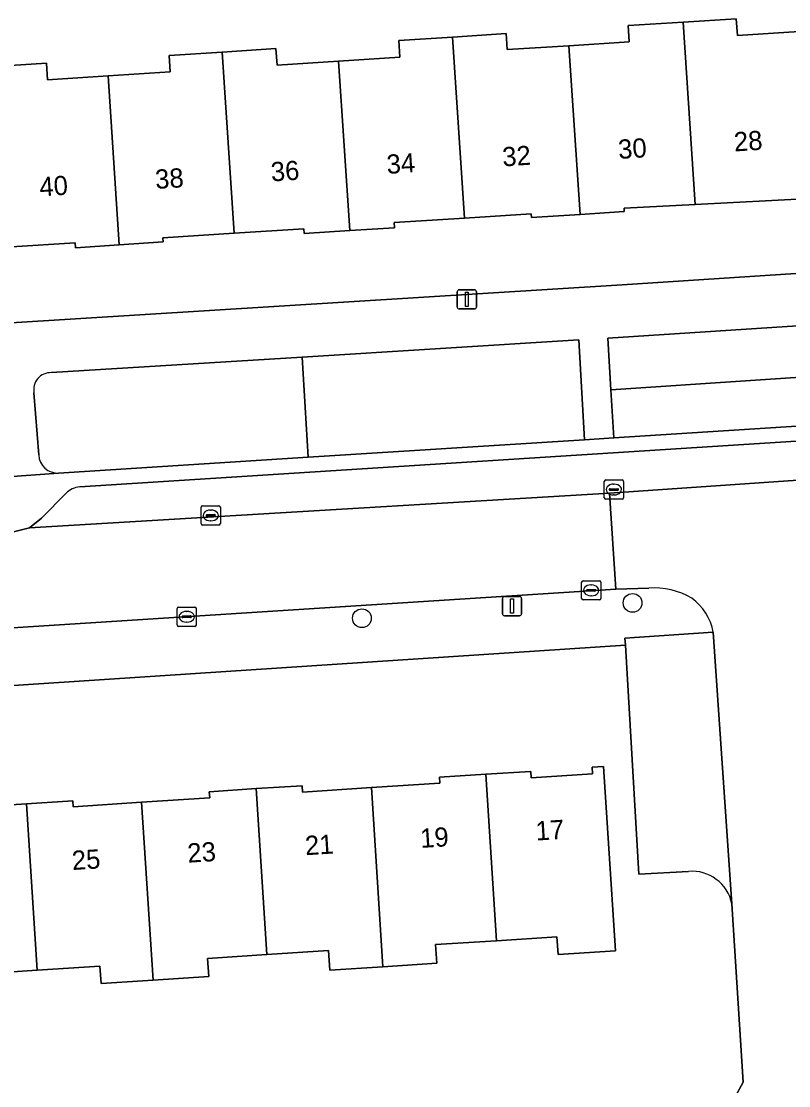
# Model space of a CAD drawing. Extents: x 159680 to 160786, y 387323 to 388340.
# Drawn here: x 160520.4 to 160560.4, y 387929.9 to 387985.3 of the extents above; entities that cross this region are included whole.
import ezdxf

# ---------------------------------------------------------------- set-up
doc = ezdxf.new("R2010")
doc.units = 0
for name, color, linetype in [('IMGEO_Boom', 7, 'Continuous'), ('IMGEO_Erf', 7, 'Continuous'), ('IMGEO_Groenvoorziening', 7, 'Continuous'), ('IMGEO_Kolk', 7, 'Continuous'), ('IMGEO_Lichtmast', 7, 'Continuous'), ('IMGEO_Pand', 7, 'Continuous'), ('IMGEO_Pand_nummerreeks', 7, 'Continuous'), ('IMGEO_Parkeervlak_open', 7, 'Continuous'), ('IMGEO_Rijbaan_lokaal_open', 7, 'Continuous'), ('IMGEO_Voetpad_open', 7, 'Continuous')]:
    doc.layers.add(name, color=color, linetype=linetype)

msp = doc.modelspace()

# ---------------------------------------------------------------- linework, layer by layer
at = {"layer": 'IMGEO_Boom'}
for centre in [(160552.271, 387955.004), (160538.179, 387954.206)]:
    msp.add_circle(centre, 0.489, dxfattribs=at)
at = {"layer": 'IMGEO_Erf'}
for points in [[(160518.116, 387993.395), (160518.786, 387982.927), (160521.757, 387983.117), (160521.812, 387982.259), (160524.967, 387982.461), (160528.193, 387982.667), (160528.138, 387983.523), (160530.908, 387983.7), (160533.704, 387983.879), (160533.759, 387983.022), (160536.961, 387983.227), (160540.158, 387983.431), (160540.102, 387984.303), (160542.902, 387984.482), (160545.688, 387984.66), (160545.742, 387983.825), (160548.953, 387984.031), (160552.098, 387984.232), (160552.044, 387985.077), (160554.895, 387985.259), (160557.669, 387985.437), (160557.725, 387984.568), (160560.95, 387984.774)], [(160561.524, 387976.079), (160555.522, 387975.767), (160551.824, 387975.574), (160551.836, 387975.392), (160549.533, 387975.245), (160547.01, 387975.083), (160546.998, 387975.276), (160543.524, 387975.054), (160539.859, 387974.819), (160539.876, 387974.548), (160537.544, 387974.399), (160535.178, 387974.247), (160535.162, 387974.498), (160531.531, 387974.265), (160527.812, 387974.027), (160527.826, 387973.811), (160525.548, 387973.654), (160523.266, 387973.496), (160523.246, 387973.767), (160519.931, 387973.555)], [(160519.634, 387969.577), (160551.719, 387971.578), (160579.915, 387973.407)], [(160555.178, 387941.02), (160552.592, 387940.877), (160551.899, 387952.81), (160506.843, 387949.836), (160494.989, 387949.067)], [(160518.295, 387944.386), (160520.712, 387944.544), (160523.128, 387944.701), (160523.149, 387944.383), (160526.711, 387944.615), (160530.252, 387944.845), (160530.231, 387945.168), (160532.67, 387945.327), (160535.065, 387945.483), (160535.087, 387945.151), (160538.67, 387945.385), (160542.234, 387945.617), (160542.214, 387945.919), (160544.631, 387946.076), (160546.973, 387946.228), (160546.995, 387945.885), (160550.187, 387946.093), (160550.164, 387946.443), (160550.762, 387946.482), (160551.388, 387936.882), (160548.388, 387936.686), (160548.327, 387937.612), (160545.189, 387937.408), (160542.015, 387937.201), (160542.078, 387936.234), (160539.272, 387936.051), (160536.506, 387935.871), (160536.44, 387936.894), (160533.227, 387936.685), (160530.141, 387936.484), (160530.203, 387935.545), (160527.308, 387935.356), (160524.595, 387935.179), (160524.536, 387936.085), (160521.271, 387935.873), (160518.157, 387935.67)], [(160556.034, 387926.398), (160558.021, 387930.043), (160557.443, 387939.332)]]:
    msp.add_lwpolyline(points, dxfattribs=at)
msp.add_arc((160555.351, 387938.888), 2.139, 11.9757, 94.6334, dxfattribs=at)
at = {"layer": 'IMGEO_Groenvoorziening'}
for points in [[(160580.065, 387970.689), (160550.98, 387968.798), (160551.144, 387966.103), (160580.227, 387968.045)], [(160549.765, 387963.507), (160549.47, 387968.709), (160535.074, 387967.812), (160535.371, 387962.59)], [(160580.227, 387968.045), (160551.144, 387966.103), (160551.296, 387963.601), (160580.385, 387965.456)]]:
    msp.add_lwpolyline(points, close=True, dxfattribs=at)
for points in [[(160522.388, 387961.763), (160535.371, 387962.59), (160535.074, 387967.812), (160522.017, 387966.999)], [(160521.105, 387965.939), (160521.351, 387962.71)]]:
    msp.add_lwpolyline(points, dxfattribs=at)
for centre, radius, start, end in [((160521.976, 387966.112), 0.888, 87.3771, 191.2069), ((160522.346, 387962.758), 0.996, 182.7872, 272.4074)]:
    msp.add_arc(centre, radius, start, end, dxfattribs=at)
at = {"layer": 'IMGEO_Kolk'}
for p, q in [((160550.795, 387960.485), (160550.795, 387961.337)), ((160550.87, 387961.411), (160551.722, 387961.411)), ((160551.283, 387961.191), (160551.308, 387961.191)), ((160551.796, 387961.337), (160551.796, 387960.485)), ((160551.054, 387960.905), (160551.054, 387960.917)), ((160551.492, 387960.868), (160551.094, 387960.868)), ((160551.097, 387960.954), (160551.495, 387960.954)), ((160551.306, 387960.631), (160551.281, 387960.631)), ((160551.538, 387960.917), (160551.538, 387960.905)), ((160529.809, 387959.134), (160529.809, 387959.986)), ((160529.884, 387960.06), (160530.736, 387960.06)), ((160530.81, 387959.986), (160530.81, 387959.134)), ((160551.722, 387960.411), (160550.87, 387960.411)), ((160530.068, 387959.554), (160530.068, 387959.566)), ((160530.506, 387959.517), (160530.108, 387959.517)), ((160530.111, 387959.603), (160530.509, 387959.603)), ((160530.297, 387959.84), (160530.322, 387959.84)), ((160530.552, 387959.566), (160530.552, 387959.554)), ((160530.736, 387959.06), (160529.884, 387959.06)), ((160530.32, 387959.28), (160530.295, 387959.28)), ((160549.689, 387956.159), (160550.541, 387956.159)), ((160549.614, 387955.233), (160549.614, 387956.085)), ((160549.873, 387955.653), (160549.873, 387955.665)), ((160550.311, 387955.616), (160549.913, 387955.616)), ((160549.916, 387955.702), (160550.314, 387955.702)), ((160550.102, 387955.939), (160550.127, 387955.939)), ((160550.357, 387955.665), (160550.357, 387955.653)), ((160550.615, 387956.085), (160550.615, 387955.233)), ((160550.541, 387955.159), (160549.689, 387955.159)), ((160550.125, 387955.379), (160550.1, 387955.379)), ((160528.556, 387953.857), (160528.556, 387954.709)), ((160528.631, 387954.783), (160529.483, 387954.783)), ((160529.044, 387954.563), (160529.069, 387954.563)), ((160529.557, 387954.709), (160529.557, 387953.857)), ((160528.815, 387954.277), (160528.815, 387954.289)), ((160529.253, 387954.24), (160528.855, 387954.24)), ((160528.858, 387954.326), (160529.256, 387954.326)), ((160529.067, 387954.003), (160529.042, 387954.003)), ((160529.299, 387954.289), (160529.299, 387954.277)), ((160529.483, 387953.783), (160528.631, 387953.783))]:
    msp.add_line(p, q, dxfattribs=at)
for points in [[(160550.795, 387960.485), (160550.795, 387961.337)], [(160550.87, 387961.411), (160551.722, 387961.411)], [(160551.796, 387961.337), (160551.796, 387960.485)], [(160529.809, 387959.134), (160529.809, 387959.986)], [(160529.884, 387960.06), (160530.736, 387960.06)], [(160530.81, 387959.986), (160530.81, 387959.134)], [(160551.722, 387960.411), (160550.87, 387960.411)], [(160530.736, 387959.06), (160529.884, 387959.06)], [(160549.689, 387956.159), (160550.541, 387956.159)], [(160549.614, 387955.233), (160549.614, 387956.085)], [(160550.615, 387956.085), (160550.615, 387955.233)], [(160550.541, 387955.159), (160549.689, 387955.159)], [(160528.556, 387953.857), (160528.556, 387954.709)], [(160528.631, 387954.783), (160529.483, 387954.783)], [(160529.557, 387954.709), (160529.557, 387953.857)], [(160529.483, 387953.783), (160528.631, 387953.783)]]:
    msp.add_lwpolyline(points, dxfattribs=at)
for centre, radius, start, end in [((160550.872, 387961.335), 0.0765, 91.552, 178.448), ((160550.872, 387961.335), 0.0765, 91.552, 178.448), ((160551.72, 387961.335), 0.0765, 1.552, 88.448), ((160551.72, 387961.335), 0.0765, 1.552, 88.448), ((160551.094, 387960.914), 0.0403, 85.8775, 175.7526), ((160551.091, 387960.904), 0.0366, 178.938, 274.7102), ((160551.495, 387960.911), 0.043, 264.8664, 352.4533), ((160551.499, 387960.916), 0.0386, 1.7309, 96.639), ((160529.886, 387959.984), 0.0765, 91.552, 178.448), ((160529.886, 387959.984), 0.0765, 91.552, 178.448), ((160530.734, 387959.984), 0.0765, 1.552, 88.448), ((160530.734, 387959.984), 0.0765, 1.552, 88.448), ((160550.872, 387960.487), 0.0765, 181.552, 268.448), ((160550.872, 387960.487), 0.0765, 181.552, 268.448), ((160551.72, 387960.487), 0.0765, 271.552, 358.448), ((160551.72, 387960.487), 0.0765, 271.552, 358.448), ((160530.108, 387959.563), 0.0403, 85.8775, 175.7526), ((160530.105, 387959.553), 0.0366, 178.938, 274.7102), ((160530.509, 387959.56), 0.043, 264.8664, 352.4533), ((160530.513, 387959.565), 0.0386, 1.7309, 96.639), ((160529.886, 387959.136), 0.0765, 181.552, 268.448), ((160529.886, 387959.136), 0.0765, 181.552, 268.448), ((160530.734, 387959.136), 0.0765, 271.552, 358.448), ((160530.734, 387959.136), 0.0765, 271.552, 358.448), ((160549.691, 387956.083), 0.0765, 91.552, 178.448), ((160549.691, 387956.083), 0.0765, 91.552, 178.448), ((160550.539, 387956.083), 0.0765, 1.552, 88.448), ((160550.539, 387956.083), 0.0765, 1.552, 88.448), ((160549.913, 387955.662), 0.0403, 85.8775, 175.7526), ((160549.91, 387955.652), 0.0366, 178.938, 274.7102), ((160550.314, 387955.659), 0.043, 264.8664, 352.4533), ((160550.318, 387955.664), 0.0386, 1.7309, 96.639), ((160549.691, 387955.235), 0.0765, 181.552, 268.448), ((160549.691, 387955.235), 0.0765, 181.552, 268.448), ((160550.539, 387955.235), 0.0765, 271.552, 358.448), ((160550.539, 387955.235), 0.0765, 271.552, 358.448), ((160528.633, 387954.707), 0.0765, 91.552, 178.448), ((160528.633, 387954.707), 0.0765, 91.552, 178.448), ((160529.481, 387954.707), 0.0765, 1.552, 88.448), ((160529.481, 387954.707), 0.0765, 1.552, 88.448), ((160528.855, 387954.286), 0.0403, 85.8775, 175.7526), ((160528.852, 387954.276), 0.0366, 178.938, 274.7102), ((160529.256, 387954.283), 0.043, 264.8664, 352.4533), ((160529.26, 387954.288), 0.0386, 1.7309, 96.639), ((160528.633, 387953.859), 0.0765, 181.552, 268.448), ((160528.633, 387953.859), 0.0765, 181.552, 268.448), ((160529.481, 387953.859), 0.0765, 271.552, 358.448), ((160529.481, 387953.859), 0.0765, 271.552, 358.448)]:
    msp.add_arc(centre, radius, start, end, dxfattribs=at)
for centre, major_axis, ratio, start_param, end_param in [((160551.282, 387960.911), (-0.387, 0.002), 0.722429, 4.712389, 7.853982), ((160551.307, 387960.911), (-0.39, 0.002), 0.717154, 1.570796, 4.712389), ((160530.296, 387959.56), (-0.387, 0.002), 0.722429, 4.712389, 7.853982), ((160530.321, 387959.56), (-0.39, 0.002), 0.717154, 1.570796, 4.712389), ((160550.101, 387955.659), (-0.387, 0.002), 0.722429, 4.712389, 7.853982), ((160550.126, 387955.659), (-0.39, 0.002), 0.717154, 1.570796, 4.712389), ((160529.043, 387954.283), (-0.387, 0.002), 0.722429, 4.712389, 7.853982), ((160529.068, 387954.283), (-0.39, 0.002), 0.717154, 1.570796, 4.712389)]:
    msp.add_ellipse(centre, major_axis=major_axis, ratio=ratio, start_param=start_param, end_param=end_param, dxfattribs=at)
at = {"layer": 'IMGEO_Lichtmast'}
for p, q in [((160543.145, 387970.416), (160543.145, 387971.216)), ((160543.145, 387971.216), (160543.145, 387970.416)), ((160543.245, 387971.316), (160544.035, 387971.316)), ((160544.035, 387971.316), (160543.245, 387971.316)), ((160544.135, 387971.216), (160544.135, 387970.416)), ((160544.135, 387970.416), (160544.135, 387971.216)), ((160544.035, 387970.316), (160543.245, 387970.316)), ((160543.245, 387970.316), (160544.035, 387970.316)), ((160545.496, 387954.438), (160545.496, 387955.238)), ((160545.496, 387955.238), (160545.496, 387954.438)), ((160545.596, 387955.338), (160546.386, 387955.338)), ((160546.386, 387955.338), (160545.596, 387955.338)), ((160546.486, 387955.238), (160546.486, 387954.438)), ((160546.486, 387954.438), (160546.486, 387955.238)), ((160546.386, 387954.338), (160545.596, 387954.338)), ((160545.596, 387954.338), (160546.386, 387954.338))]:
    msp.add_line(p, q, dxfattribs=at)
for points in [[(160543.565, 387971.191), (160543.715, 387971.191), (160543.715, 387970.441), (160543.565, 387970.441), (160543.565, 387971.191)], [(160545.916, 387955.213), (160546.066, 387955.213), (160546.066, 387954.463), (160545.916, 387954.463), (160545.916, 387955.213)]]:
    msp.add_lwpolyline(points, dxfattribs=at)
for centre, start, end in [((160543.245, 387971.216), 90, 180), ((160543.245, 387971.216), 90, 180), ((160544.035, 387971.216), 0, 90), ((160544.035, 387971.216), 360, 90), ((160543.245, 387970.416), 180, 270), ((160543.245, 387970.416), 180, 270), ((160544.035, 387970.416), 270, 0), ((160544.035, 387970.416), 270, 0), ((160545.596, 387955.238), 90, 180), ((160545.596, 387955.238), 90, 180), ((160546.386, 387955.238), 0, 90), ((160546.386, 387955.238), 360, 90), ((160545.596, 387954.438), 180, 270), ((160545.596, 387954.438), 180, 270), ((160546.386, 387954.438), 270, 0), ((160546.386, 387954.438), 270, 0)]:
    msp.add_arc(centre, 0.1, start, end, dxfattribs=at)
at = {"layer": 'IMGEO_Pand'}
for points in [[(160554.895, 387985.259), (160552.044, 387985.077), (160552.098, 387984.232), (160548.953, 387984.031), (160549.533, 387975.245), (160551.836, 387975.392), (160551.824, 387975.574), (160555.522, 387975.767)], [(160560.95, 387984.774), (160557.725, 387984.568), (160557.669, 387985.437), (160554.895, 387985.259), (160555.522, 387975.767), (160561.524, 387976.079)], [(160537.544, 387974.399), (160539.876, 387974.548), (160539.859, 387974.819), (160543.524, 387975.054), (160542.902, 387984.482), (160540.102, 387984.303), (160540.158, 387983.431), (160536.961, 387983.227)], [(160548.953, 387984.031), (160545.742, 387983.825), (160545.688, 387984.66), (160542.902, 387984.482), (160543.524, 387975.054), (160546.998, 387975.276), (160547.01, 387975.083), (160549.533, 387975.245)], [(160536.961, 387983.227), (160533.759, 387983.022), (160533.704, 387983.879), (160530.908, 387983.7), (160531.531, 387974.265), (160535.162, 387974.498), (160535.178, 387974.247), (160537.544, 387974.399)], [(160525.548, 387973.654), (160527.826, 387973.811), (160527.812, 387974.027), (160531.531, 387974.265), (160530.908, 387983.7), (160528.138, 387983.523), (160528.193, 387982.667), (160524.967, 387982.461)], [(160524.967, 387982.461), (160521.812, 387982.259), (160521.757, 387983.117), (160518.786, 387982.927), (160519.083, 387978.287), (160519.402, 387973.297), (160519.945, 387973.332), (160519.931, 387973.555), (160523.246, 387973.767), (160523.266, 387973.496), (160525.548, 387973.654)], [(160545.189, 387937.408), (160548.327, 387937.612), (160548.388, 387936.686), (160551.388, 387936.882), (160550.762, 387946.482), (160550.164, 387946.443), (160550.187, 387946.093), (160546.995, 387945.885), (160546.973, 387946.228), (160544.631, 387946.076)], [(160539.272, 387936.051), (160542.078, 387936.234), (160542.015, 387937.201), (160545.189, 387937.408), (160544.631, 387946.076), (160542.214, 387945.919), (160542.234, 387945.617), (160538.67, 387945.385)], [(160527.308, 387935.356), (160530.203, 387935.545), (160530.141, 387936.484), (160533.227, 387936.685), (160532.67, 387945.327), (160530.231, 387945.168), (160530.252, 387944.845), (160526.711, 387944.615)], [(160538.67, 387945.385), (160535.087, 387945.151), (160535.065, 387945.483), (160532.67, 387945.327), (160533.227, 387936.685), (160536.44, 387936.894), (160536.506, 387935.871), (160539.272, 387936.051)], [(160520.712, 387944.544), (160518.295, 387944.386), (160518.316, 387944.067), (160514.753, 387943.835), (160515.347, 387934.617), (160518.213, 387934.804), (160518.157, 387935.67), (160521.271, 387935.873)], [(160521.271, 387935.873), (160524.536, 387936.085), (160524.595, 387935.179), (160527.308, 387935.356), (160526.711, 387944.615), (160523.149, 387944.383), (160523.128, 387944.701), (160520.712, 387944.544)]]:
    msp.add_lwpolyline(points, close=True, dxfattribs=at)
at = {"layer": 'IMGEO_Parkeervlak_open'}
for points in [[(160637.893, 387968.376), (160565.961, 387963.763), (160523.486, 387961.044)], [(160522.779, 387960.716), (160521.502, 387959.413), (160520.87, 387958.919), (160551.068, 387960.72), (160565.901, 387961.751), (160607.4, 387964.393), (160621.872, 387965.315), (160641.098, 387966.584), (160640.407, 387966.926), (160638.657, 387968.138)], [(160556.468, 387953.474), (160551.869, 387953.17), (160551.899, 387952.81), (160552.592, 387940.877), (160555.178, 387941.02)], [(160557.443, 387939.332), (160556.468, 387953.474)]]:
    msp.add_lwpolyline(points, dxfattribs=at)
for centre, radius, start, end in [((160523.543, 387959.995), 1.051, 93.1167, 136.6595), ((160555.351, 387938.888), 2.139, 11.9757, 94.6334)]:
    msp.add_arc(centre, radius, start, end, dxfattribs=at)
at = {"layer": 'IMGEO_Rijbaan_lokaal_open'}
for points in [[(160564.03, 387956.569), (160566.189, 387956.698), (160565.901, 387961.751), (160551.068, 387960.72), (160551.393, 387955.719), (160553.111, 387955.771)], [(160492.935, 387951.996), (160493.558, 387952.035), (160508.348, 387952.959), (160551.393, 387955.719), (160551.068, 387960.72)], [(160551.068, 387960.72), (160520.87, 387958.919), (160520.103, 387958.725), (160519.606, 387958.695), (160515.573, 387958.445), (160501.444, 387957.539), (160493.636, 387957.035), (160493.607, 387957.033)], [(160556.468, 387953.474), (160557.443, 387939.332), (160558.021, 387930.043), (160556.034, 387926.398), (160563.177, 387926.832), (160561.523, 387952.973)]]:
    msp.add_lwpolyline(points, dxfattribs=at)
for centre, radius, start, end in [((160553.395, 387951.942), 3.839, 59.3749, 94.2438), ((160553.702, 387952.969), 2.812, 10.3548, 54.0967)]:
    msp.add_arc(centre, radius, start, end, dxfattribs=at)
at = {"layer": 'IMGEO_Voetpad_open'}
for points in [[(160640.012, 387969.294), (160643.426, 387969.58), (160643.112, 387974.349), (160643.028, 387977.198), (160643.008, 387977.5), (160642.747, 387977.483), (160641.496, 387977.402), (160581.171, 387973.488), (160580.532, 387973.447), (160579.915, 387973.407), (160551.719, 387971.578), (160519.634, 387969.577), (160518.139, 387969.484), (160518.148, 387969.294), (160518.305, 387966.054), (160518.533, 387963.4)], [(160522.017, 387966.999), (160535.074, 387967.812), (160549.47, 387968.709), (160549.765, 387963.507), (160551.296, 387963.601), (160551.144, 387966.103), (160550.98, 387968.798), (160580.065, 387970.689)], [(160639.774, 387969.246), (160627.108, 387968.428), (160613.403, 387967.543), (160611.87, 387967.49), (160581.904, 387965.542), (160580.385, 387965.456), (160551.296, 387963.601), (160549.765, 387963.507), (160535.371, 387962.59), (160522.388, 387961.763), (160517.08, 387961.388)], [(160523.486, 387961.044), (160565.961, 387963.763), (160637.893, 387968.376)], [(160521.351, 387962.71), (160521.105, 387965.939)], [(160517.08, 387961.388), (160522.388, 387961.763)], [(160493.607, 387957.033), (160493.636, 387957.035), (160501.444, 387957.539), (160515.573, 387958.445), (160515.498, 387959.831), (160519.541, 387960.084), (160519.606, 387958.695), (160520.103, 387958.725), (160520.87, 387958.919), (160521.502, 387959.413), (160522.779, 387960.716)], [(160553.111, 387955.771), (160551.393, 387955.719), (160508.348, 387952.959), (160493.558, 387952.035), (160492.935, 387951.996), (160493.515, 387947.203)], [(160551.899, 387952.81), (160551.869, 387953.17), (160556.468, 387953.474)], [(160494.989, 387949.067), (160506.843, 387949.836), (160551.899, 387952.81)]]:
    msp.add_lwpolyline(points, dxfattribs=at)
for centre, radius, start, end in [((160521.976, 387966.112), 0.888, 87.3771, 191.2069), ((160522.346, 387962.758), 0.996, 182.7872, 272.4074), ((160523.543, 387959.995), 1.051, 93.1167, 136.6595), ((160553.395, 387951.942), 3.839, 59.3749, 94.2438), ((160553.702, 387952.969), 2.812, 10.3548, 54.0967)]:
    msp.add_arc(centre, radius, start, end, dxfattribs=at)

# ---------------------------------------------------------------- texts
at = {"layer": 'IMGEO_Pand_nummerreeks'}
for s, rotation, p in [('28', 3.7072, (160557.576, 387978.52)), ('32', 3.7072, (160545.517, 387977.738)), ('30', 3.7072, (160551.549, 387978.13)), ('34', 3.7072, (160539.493, 387977.349)), ('36', 3.7072, (160533.467, 387976.958)), ('40', 3.7072, (160521.416, 387976.177)), ('38', 3.7072, (160527.443, 387976.568)), ('17', 3.6369, (160547.252, 387942.621)), ('21', 3.6369, (160535.247, 387941.857)), ('19', 3.6369, (160541.239, 387942.238)), ('23', 3.6369, (160529.121, 387941.468)), ('25', 3.6369, (160523.107, 387941.086))]:
    msp.add_text(s, height=1, rotation=rotation, dxfattribs=at).set_placement(p)

doc.saveas('drawing.dxf')
